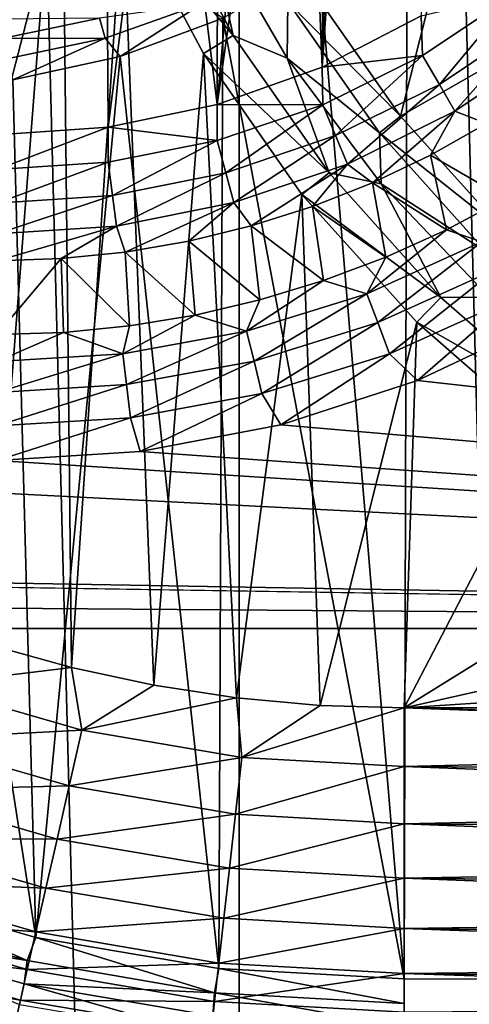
# Model space of a CAD drawing. Header units: millimetres. Extents: x -60 to 60, y -60 to 60.
# Tile 282 of 367: x 43.27 to 45.29, y -7.57 to -3.15. Entities that reach past the tile are written whole.
import ezdxf

# ---------------------------------------------------------------- set-up
doc = ezdxf.new("R2010")
doc.units = ezdxf.units.MM
doc.header["$LTSCALE"] = 81.481481
for name, color, linetype in [('103', 7, 'CONTINUOUS'), ('159', 7, 'CONTINUOUS'), ('209', 7, 'CONTINUOUS'), ('244', 7, 'CONTINUOUS'), ('257', 7, 'CONTINUOUS'), ('275', 7, 'CONTINUOUS'), ('276', 7, 'CONTINUOUS'), ('295', 7, 'CONTINUOUS'), ('3', 7, 'CONTINUOUS'), ('301', 7, 'CONTINUOUS'), ('34', 7, 'CONTINUOUS'), ('42', 7, 'CONTINUOUS'), ('5', 7, 'CONTINUOUS'), ('87', 7, 'CONTINUOUS'), ('9', 7, 'CONTINUOUS')]:
    doc.layers.add(name, color=color, linetype=linetype)

msp = doc.modelspace()

# ---------------------------------------------------------------- linework, layer by layer
at = {"layer": '103', "color": 7, "linetype": 'Continuous', "true_color": 0xf5f5f5}
for points in [[(42.5444, -7.0433, 2), (42.4857, -7.1393, 2.0123), (43.3058, -7.3771, 2.0123), (42.5444, -7.0433, 2)], [(43.3458, -7.2734, 2), (42.5444, -7.0433, 2), (43.3058, -7.3771, 2.0123), (43.3458, -7.2734, 2)], [(43.3058, -7.3771, 2.0123), (42.4857, -7.1393, 2.0123), (42.4655, -7.2433, 2.0485), (43.3058, -7.3771, 2.0123)], [(43.2924, -7.4815, 2.0485), (42.4655, -7.2433, 2.0485), (43.2714, -7.5733, 2.1069), (43.2924, -7.4815, 2.0485)], [(43.2924, -7.4815, 2.0485), (43.3058, -7.3771, 2.0123), (42.4655, -7.2433, 2.0485), (43.2924, -7.4815, 2.0485)], [(43.3458, -7.2734, 2), (43.3058, -7.3771, 2.0123), (44.1475, -7.521, 2.0123), (43.3458, -7.2734, 2)], [(44.1678, -7.4125, 2), (43.3458, -7.2734, 2), (44.1475, -7.521, 2.0123), (44.1678, -7.4125, 2)], [(44.1475, -7.521, 2.0123), (43.3058, -7.3771, 2.0123), (43.2924, -7.4815, 2.0485), (44.1475, -7.521, 2.0123)], [(44.1678, -7.4125, 2), (44.1475, -7.521, 2.0123), (45, -7.5691, 2.0123), (44.1678, -7.4125, 2)], [(45, -7.4591, 2), (44.1678, -7.4125, 2), (45, -7.5691, 2.0123), (45, -7.4591, 2)], [(44.1303, -7.7192, 2.1069), (43.2924, -7.4815, 2.0485), (43.2714, -7.5733, 2.1069), (44.1303, -7.7192, 2.1069)], [(44.1408, -7.6256, 2.0485), (43.2924, -7.4815, 2.0485), (44.1303, -7.7192, 2.1069), (44.1408, -7.6256, 2.0485)], [(44.1408, -7.6256, 2.0485), (44.1475, -7.521, 2.0123), (43.2924, -7.4815, 2.0485), (44.1408, -7.6256, 2.0485)], [(45, -7.6739, 2.0485), (44.1475, -7.521, 2.0123), (44.1408, -7.6256, 2.0485), (45, -7.6739, 2.0485)], [(45, -7.5691, 2.0123), (44.1475, -7.521, 2.0123), (45, -7.6739, 2.0485), (45, -7.5691, 2.0123)]]:
    msp.add_3dface(points, dxfattribs=at)
at = {"layer": '159', "color": 7, "linetype": 'Continuous', "true_color": 0xf5f5f5}
for points in [[(43.6564, -3.235, 1.9904), (44.0885, -3.0814, 1.9904), (43.6311, -3.1446, 1.9619), (43.6564, -3.235, 1.9904)], [(43.6564, -3.235, 1.9904), (43.7238, -3.3171, 2), (44.0885, -3.0814, 1.9904), (43.6564, -3.235, 1.9904)], [(43.7238, -3.3171, 2), (44.186, -3.1448, 2), (44.0885, -3.0814, 1.9904), (43.7238, -3.3171, 2)], [(43.1947, -3.2353, 1.9619), (43.6311, -3.1446, 1.9619), (43.1829, -3.1495, 1.9156), (43.1947, -3.2353, 1.9619)], [(43.1947, -3.2353, 1.9619), (43.6564, -3.235, 1.9904), (43.6311, -3.1446, 1.9619), (43.1947, -3.2353, 1.9619)], [(43.2075, -3.3283, 1.9904), (43.6564, -3.235, 1.9904), (43.1947, -3.2353, 1.9619), (43.2075, -3.3283, 1.9904)], [(43.2075, -3.3283, 1.9904), (43.2418, -3.4219, 2), (43.6564, -3.235, 1.9904), (43.2075, -3.3283, 1.9904)], [(43.2418, -3.4219, 2), (43.7238, -3.3171, 2), (43.6564, -3.235, 1.9904), (43.2418, -3.4219, 2)]]:
    msp.add_3dface(points, dxfattribs=at)
at = {"layer": '209', "color": 151, "linetype": 'Continuous', "true_color": 0x7dbfed}
for points in [[(42.3223, 38.1068, 28.5), (44.2586, -35.8396, 28.5), (44.2586, 35.8396, 28.5), (42.3223, 38.1068, 28.5)], [(42.3223, -38.1068, 28.5), (44.2586, -35.8396, 28.5), (42.3223, 38.1068, 28.5), (42.3223, -38.1068, 28.5)], [(44.2586, 35.8396, 28.5), (46.0737, -33.4741, 28.5), (46.0737, 33.4741, 28.5), (44.2586, 35.8396, 28.5)], [(44.2586, -35.8396, 28.5), (46.0737, -33.4741, 28.5), (44.2586, 35.8396, 28.5), (44.2586, -35.8396, 28.5)]]:
    msp.add_3dface(points, dxfattribs=at)
at = {"layer": '244', "color": 151, "linetype": 'Continuous', "true_color": 0x7dbfed}
for points in [[(44.5813, -3.0082, 18.2657), (45.1999, -2.7289, 17.5929), (44.9838, -3.5843, 18.2657), (44.5813, -3.0082, 18.2657)], [(45.1999, -2.7289, 17.5929), (45.5759, -3.2463, 17.5929), (44.9838, -3.5843, 18.2657), (45.1999, -2.7289, 17.5929)], [(44.9838, -3.5843, 18.2657), (45.5759, -3.2463, 17.5929), (45.4535, -4.1072, 18.2657), (44.9838, -3.5843, 18.2657)]]:
    msp.add_3dface(points, dxfattribs=at)
at = {"layer": '257', "color": 151, "linetype": 'Continuous', "true_color": 0x7dbfed}
for points in [[(43.1804, -0.3859, 18.5), (43.2743, -1.152, 18.5), (43.1431, -5.9596, 18.5), (43.1804, -0.3859, 18.5)], [(43.2743, -1.152, 18.5), (43.4607, -1.9009, 18.5), (43.1431, -5.9596, 18.5), (43.2743, -1.152, 18.5)], [(43.1431, -5.9596, 18.5), (43.4607, -1.9009, 18.5), (43.5063, -6.0608, 18.5), (43.1431, -5.9596, 18.5)], [(43.4607, -1.9009, 18.5), (43.7369, -2.6216, 18.5), (43.5063, -6.0608, 18.5), (43.4607, -1.9009, 18.5)], [(43.5063, -6.0608, 18.5), (43.7369, -2.6216, 18.5), (43.875, -6.1399, 18.5), (43.5063, -6.0608, 18.5)], [(43.7369, -2.6216, 18.5), (44.0987, -3.3034, 18.5), (43.875, -6.1399, 18.5), (43.7369, -2.6216, 18.5)], [(43.875, -6.1399, 18.5), (44.0987, -3.3034, 18.5), (44.2478, -6.1966, 18.5), (43.875, -6.1399, 18.5)], [(44.0987, -3.3034, 18.5), (44.5408, -3.936, 18.5), (44.2478, -6.1966, 18.5), (44.0987, -3.3034, 18.5)], [(44.2478, -6.1966, 18.5), (44.5408, -3.936, 18.5), (44.6233, -6.2308, 18.5), (44.2478, -6.1966, 18.5)], [(44.5408, -3.936, 18.5), (45.0566, -4.5102, 18.5), (44.6233, -6.2308, 18.5), (44.5408, -3.936, 18.5)], [(44.6233, -6.2308, 18.5), (45.0566, -4.5102, 18.5), (45, -6.2421, 18.5), (44.6233, -6.2308, 18.5)], [(45.0566, -4.5102, 18.5), (45.6384, -5.0174, 18.5), (45, -6.2421, 18.5), (45.0566, -4.5102, 18.5)], [(45.6384, -5.0174, 18.5), (46.2776, -5.45, 18.5), (45, -6.2421, 18.5), (45.6384, -5.0174, 18.5)], [(46.2776, -5.45, 18.5), (46.9646, -5.8016, 18.5), (45, -6.2421, 18.5), (46.2776, -5.45, 18.5)], [(46.9646, -5.8016, 18.5), (47.6894, -6.0669, 18.5), (45, -6.2421, 18.5), (46.9646, -5.8016, 18.5)], [(47.6894, -6.0669, 18.5), (48.4408, -6.2421, 18.5), (45, -6.2421, 18.5), (47.6894, -6.0669, 18.5)]]:
    msp.add_3dface(points, dxfattribs=at)
at = {"layer": '275', "color": 151, "linetype": 'Continuous', "true_color": 0x7dbfed}
for points in [[(43.1431, -5.9596, 18.5), (43.5063, -6.0608, 18.5), (42.8515, -6.1401, 18.4795), (43.1431, -5.9596, 18.5)], [(43.5063, -6.0608, 18.5), (43.5525, -6.342, 18.4795), (42.8515, -6.1401, 18.4795), (43.5063, -6.0608, 18.5)], [(43.5063, -6.0608, 18.5), (43.875, -6.1399, 18.5), (43.5525, -6.342, 18.4795), (43.5063, -6.0608, 18.5)], [(43.5525, -6.342, 18.4795), (42.7666, -6.3826, 18.4185), (42.8515, -6.1401, 18.4795), (43.5525, -6.342, 18.4795)], [(43.875, -6.1399, 18.5), (44.2478, -6.1966, 18.5), (43.5525, -6.342, 18.4795), (43.875, -6.1399, 18.5)], [(44.2478, -6.1966, 18.5), (44.2717, -6.4642, 18.4795), (43.5525, -6.342, 18.4795), (44.2478, -6.1966, 18.5)], [(44.2478, -6.1966, 18.5), (44.6233, -6.2308, 18.5), (44.2717, -6.4642, 18.4795), (44.2478, -6.1966, 18.5)], [(44.6233, -6.2308, 18.5), (45, -6.2421, 18.5), (44.2717, -6.4642, 18.4795), (44.6233, -6.2308, 18.5)], [(45, -6.2421, 18.5), (45, -6.5051, 18.4795), (44.2717, -6.4642, 18.4795), (45, -6.2421, 18.5)], [(43.4953, -6.5925, 18.4185), (42.7666, -6.3826, 18.4185), (43.5525, -6.342, 18.4795), (43.4953, -6.5925, 18.4185)], [(44.2717, -6.4642, 18.4795), (43.4953, -6.5925, 18.4185), (43.5525, -6.342, 18.4795), (44.2717, -6.4642, 18.4795)], [(43.4953, -6.5925, 18.4185), (42.6859, -6.6133, 18.3185), (42.7666, -6.3826, 18.4185), (43.4953, -6.5925, 18.4185)], [(44.2429, -6.7196, 18.4185), (43.4953, -6.5925, 18.4185), (44.2717, -6.4642, 18.4795), (44.2429, -6.7196, 18.4185)], [(45, -6.5051, 18.4795), (44.2429, -6.7196, 18.4185), (44.2717, -6.4642, 18.4795), (45, -6.5051, 18.4795)], [(45, -6.7621, 18.4185), (44.2429, -6.7196, 18.4185), (45, -6.5051, 18.4795), (45, -6.7621, 18.4185)], [(43.4409, -6.8308, 18.3185), (42.6113, -6.8265, 18.1818), (42.6859, -6.6133, 18.3185), (43.4409, -6.8308, 18.3185)], [(43.4409, -6.8308, 18.3185), (42.6859, -6.6133, 18.3185), (43.4953, -6.5925, 18.4185), (43.4409, -6.8308, 18.3185)], [(44.2429, -6.7196, 18.4185), (43.4409, -6.8308, 18.3185), (43.4953, -6.5925, 18.4185), (44.2429, -6.7196, 18.4185)], [(44.2155, -6.9624, 18.3185), (43.4409, -6.8308, 18.3185), (44.2429, -6.7196, 18.4185), (44.2155, -6.9624, 18.3185)], [(45, -6.7621, 18.4185), (44.2155, -6.9624, 18.3185), (44.2429, -6.7196, 18.4185), (45, -6.7621, 18.4185)], [(45, -7.0065, 18.3185), (44.2155, -6.9624, 18.3185), (45, -6.7621, 18.4185), (45, -7.0065, 18.3185)], [(43.3906, -7.0511, 18.1818), (42.5446, -7.0172, 18.0118), (42.6113, -6.8265, 18.1818), (43.3906, -7.0511, 18.1818)], [(43.3906, -7.0511, 18.1818), (42.6113, -6.8265, 18.1818), (43.4409, -6.8308, 18.3185), (43.3906, -7.0511, 18.1818)], [(44.2155, -6.9624, 18.3185), (43.3906, -7.0511, 18.1818), (43.4409, -6.8308, 18.3185), (44.2155, -6.9624, 18.3185)], [(44.1902, -7.1869, 18.1818), (43.3906, -7.0511, 18.1818), (44.2155, -6.9624, 18.3185), (44.1902, -7.1869, 18.1818)], [(45, -7.0065, 18.3185), (44.1902, -7.1869, 18.1818), (44.2155, -6.9624, 18.3185), (45, -7.0065, 18.3185)], [(43.3457, -7.248, 18.0118), (42.4873, -7.1808, 17.8125), (42.5446, -7.0172, 18.0118), (43.3457, -7.248, 18.0118)], [(43.3457, -7.248, 18.0118), (42.5446, -7.0172, 18.0118), (43.3906, -7.0511, 18.1818), (43.3457, -7.248, 18.0118)], [(45, -7.2324, 18.1818), (44.1902, -7.1869, 18.1818), (45, -7.0065, 18.3185), (45, -7.2324, 18.1818)], [(44.1902, -7.1869, 18.1818), (43.3457, -7.248, 18.0118), (43.3906, -7.0511, 18.1818), (44.1902, -7.1869, 18.1818)], [(43.3071, -7.417, 17.8125), (42.441, -7.3132, 17.5888), (42.4873, -7.1808, 17.8125), (43.3071, -7.417, 17.8125)], [(43.3071, -7.417, 17.8125), (42.4873, -7.1808, 17.8125), (43.3457, -7.248, 18.0118), (43.3071, -7.417, 17.8125)], [(44.1676, -7.3877, 18.0118), (43.3457, -7.248, 18.0118), (44.1902, -7.1869, 18.1818), (44.1676, -7.3877, 18.0118)], [(45, -7.2324, 18.1818), (44.1676, -7.3877, 18.0118), (44.1902, -7.1869, 18.1818), (45, -7.2324, 18.1818)], [(44.1676, -7.3877, 18.0118), (43.3071, -7.417, 17.8125), (43.3457, -7.248, 18.0118), (44.1676, -7.3877, 18.0118)], [(45, -7.4344, 18.0118), (44.1676, -7.3877, 18.0118), (45, -7.2324, 18.1818), (45, -7.4344, 18.0118)], [(43.2759, -7.5538, 17.5888), (42.4066, -7.4114, 17.3461), (42.441, -7.3132, 17.5888), (43.2759, -7.5538, 17.5888)], [(43.2759, -7.5538, 17.5888), (42.441, -7.3132, 17.5888), (43.3071, -7.417, 17.8125), (43.2759, -7.5538, 17.5888)], [(43.2528, -7.6552, 17.3461), (42.4066, -7.4114, 17.3461), (43.2759, -7.5538, 17.5888), (43.2528, -7.6552, 17.3461)], [(44.1482, -7.5599, 17.8125), (43.2759, -7.5538, 17.5888), (43.3071, -7.417, 17.8125), (44.1482, -7.5599, 17.8125)], [(44.1482, -7.5599, 17.8125), (43.3071, -7.417, 17.8125), (44.1676, -7.3877, 18.0118), (44.1482, -7.5599, 17.8125)], [(45, -7.4344, 18.0118), (44.1482, -7.5599, 17.8125), (44.1676, -7.3877, 18.0118), (45, -7.4344, 18.0118)], [(45, -7.6077, 17.8125), (44.1482, -7.5599, 17.8125), (45, -7.4344, 18.0118), (45, -7.6077, 17.8125)], [(44.1325, -7.6993, 17.5888), (43.2528, -7.6552, 17.3461), (43.2759, -7.5538, 17.5888), (44.1325, -7.6993, 17.5888)], [(44.1325, -7.6993, 17.5888), (43.2759, -7.5538, 17.5888), (44.1482, -7.5599, 17.8125), (44.1325, -7.6993, 17.5888)], [(45, -7.6077, 17.8125), (44.1325, -7.6993, 17.5888), (44.1482, -7.5599, 17.8125), (45, -7.6077, 17.8125)]]:
    msp.add_3dface(points, dxfattribs=at)
at = {"layer": '276', "color": 151, "linetype": 'Continuous', "true_color": 0x7dbfed}
for points in [[(45, -6.2421, 18.5), (48.4408, -6.2421, 18.5), (48.895, -6.3524, 18.4964), (45, -6.2421, 18.5)], [(49.3153, -6.3984, 18.4928), (45, -6.2421, 18.5), (48.895, -6.3524, 18.4964), (49.3153, -6.3984, 18.4928)], [(45, -6.5051, 18.4795), (45, -6.2421, 18.5), (49.3153, -6.3984, 18.4928), (45, -6.5051, 18.4795)], [(45, -6.5051, 18.4795), (49.3153, -6.3984, 18.4928), (49.3153, -6.5352, 18.4746), (45, -6.5051, 18.4795)], [(49.3153, -6.67, 18.4453), (45, -6.5051, 18.4795), (49.3153, -6.5352, 18.4746), (49.3153, -6.67, 18.4453)], [(45, -6.7621, 18.4185), (45, -6.5051, 18.4795), (49.3153, -6.67, 18.4453), (45, -6.7621, 18.4185)], [(49.3153, -6.802, 18.4052), (45, -6.7621, 18.4185), (49.3153, -6.67, 18.4453), (49.3153, -6.802, 18.4052)], [(49.3153, -6.9303, 18.3545), (45, -6.7621, 18.4185), (49.3153, -6.802, 18.4052), (49.3153, -6.9303, 18.3545)], [(45, -7.0065, 18.3185), (45, -6.7621, 18.4185), (49.3153, -6.9303, 18.3545), (45, -7.0065, 18.3185)], [(49.3153, -7.0541, 18.2935), (45, -7.0065, 18.3185), (49.3153, -6.9303, 18.3545), (49.3153, -7.0541, 18.2935)], [(45, -7.2324, 18.1818), (45, -7.0065, 18.3185), (49.3153, -7.1726, 18.2228), (45, -7.2324, 18.1818)], [(49.3153, -7.1726, 18.2228), (45, -7.0065, 18.3185), (49.3153, -7.0541, 18.2935), (49.3153, -7.1726, 18.2228)], [(49.3153, -7.2849, 18.1426), (45, -7.2324, 18.1818), (49.3153, -7.1726, 18.2228), (49.3153, -7.2849, 18.1426)], [(49.3153, -7.3903, 18.0537), (45, -7.2324, 18.1818), (49.3153, -7.2849, 18.1426), (49.3153, -7.3903, 18.0537)], [(45, -7.4344, 18.0118), (45, -7.2324, 18.1818), (49.3153, -7.3903, 18.0537), (45, -7.4344, 18.0118)], [(49.3153, -7.4882, 17.9564), (45, -7.4344, 18.0118), (49.3153, -7.3903, 18.0537), (49.3153, -7.4882, 17.9564)], [(49.3153, -7.5779, 17.8516), (45, -7.4344, 18.0118), (49.3153, -7.4882, 17.9564), (49.3153, -7.5779, 17.8516)], [(45, -7.6077, 17.8125), (45, -7.4344, 18.0118), (49.3153, -7.5779, 17.8516), (45, -7.6077, 17.8125)]]:
    msp.add_3dface(points, dxfattribs=at)
at = {"layer": '295', "color": 151, "linetype": 'Continuous', "true_color": 0x7dbfed}
for points in [[(44.2316, -3.222, 18.4847), (43.7369, -2.6216, 18.5), (43.8787, -2.5571, 18.4847), (44.2316, -3.222, 18.4847)], [(44.2316, -3.222, 18.4847), (43.8787, -2.5571, 18.4847), (44.1214, -2.7157, 18.4392), (44.2316, -3.222, 18.4847)], [(44.0987, -3.3034, 18.5), (43.7369, -2.6216, 18.5), (44.2316, -3.222, 18.4847), (44.0987, -3.3034, 18.5)], [(44.4748, -3.3245, 18.4392), (44.1214, -2.7157, 18.4392), (44.4778, -3.0714, 18.3652), (44.4748, -3.3245, 18.4392)], [(44.4748, -3.3245, 18.4392), (44.2316, -3.222, 18.4847), (44.1214, -2.7157, 18.4392), (44.4748, -3.3245, 18.4392)], [(44.5813, -3.0082, 18.2657), (44.9838, -3.5843, 18.2657), (44.4778, -3.0714, 18.3652), (44.5813, -3.0082, 18.2657)], [(44.8889, -3.6597, 18.3652), (44.4748, -3.3245, 18.4392), (44.4778, -3.0714, 18.3652), (44.8889, -3.6597, 18.3652)], [(44.9838, -3.5843, 18.2657), (44.8889, -3.6597, 18.3652), (44.4778, -3.0714, 18.3652), (44.9838, -3.5843, 18.2657)], [(44.6627, -3.8391, 18.4847), (44.0987, -3.3034, 18.5), (44.2316, -3.222, 18.4847), (44.6627, -3.8391, 18.4847)], [(44.6627, -3.8391, 18.4847), (44.2316, -3.222, 18.4847), (44.4748, -3.3245, 18.4392), (44.6627, -3.8391, 18.4847)], [(44.5408, -3.936, 18.5), (44.0987, -3.3034, 18.5), (44.6627, -3.8391, 18.4847), (44.5408, -3.936, 18.5)], [(44.8968, -3.8879, 18.4392), (44.4748, -3.3245, 18.4392), (44.8889, -3.6597, 18.3652), (44.8968, -3.8879, 18.4392)], [(44.8968, -3.8879, 18.4392), (44.6627, -3.8391, 18.4847), (44.4748, -3.3245, 18.4392), (44.8968, -3.8879, 18.4392)], [(44.9838, -3.5843, 18.2657), (45.4535, -4.1072, 18.2657), (44.8889, -3.6597, 18.3652), (44.9838, -3.5843, 18.2657)], [(45.4535, -4.1072, 18.2657), (45.3684, -4.1935, 18.3652), (44.8889, -3.6597, 18.3652), (45.4535, -4.1072, 18.2657)], [(45.3684, -4.1935, 18.3652), (44.8968, -3.8879, 18.4392), (44.8889, -3.6597, 18.3652), (45.3684, -4.1935, 18.3652)], [(45.1658, -4.3992, 18.4847), (44.5408, -3.936, 18.5), (44.6627, -3.8391, 18.4847), (45.1658, -4.3992, 18.4847)], [(45.1658, -4.3992, 18.4847), (44.6627, -3.8391, 18.4847), (44.8968, -3.8879, 18.4392), (45.1658, -4.3992, 18.4847)], [(45.3816, -4.3982, 18.4392), (44.8968, -3.8879, 18.4392), (45.3684, -4.1935, 18.3652), (45.3816, -4.3982, 18.4392)], [(45.3816, -4.3982, 18.4392), (45.1658, -4.3992, 18.4847), (44.8968, -3.8879, 18.4392), (45.3816, -4.3982, 18.4392)], [(45.0566, -4.5102, 18.5), (44.5408, -3.936, 18.5), (45.1658, -4.3992, 18.4847), (45.0566, -4.5102, 18.5)], [(45.7332, -4.8938, 18.4847), (45.0566, -4.5102, 18.5), (45.1658, -4.3992, 18.4847), (45.7332, -4.8938, 18.4847)], [(45.7332, -4.8938, 18.4847), (45.1658, -4.3992, 18.4847), (45.3816, -4.3982, 18.4392), (45.7332, -4.8938, 18.4847)], [(45.6384, -5.0174, 18.5), (45.0566, -4.5102, 18.5), (45.7332, -4.8938, 18.4847), (45.6384, -5.0174, 18.5)]]:
    msp.add_3dface(points, dxfattribs=at)
at = {"layer": '3', "color": 7, "linetype": 'Continuous', "true_color": 0xf5f5f5}
for points in [[(45.6429, -4.4967, -3), (55.0547, -5.8849, -3), (45.0598, -4.7711, -3), (45.6429, -4.4967, -3)], [(45.0598, -4.7711, -3), (55.0547, -5.8849, -3), (44.4469, -4.9702, -3), (45.0598, -4.7711, -3)], [(44.4469, -4.9702, -3), (55.0547, -5.8849, -3), (43.8139, -5.0909, -3), (44.4469, -4.9702, -3)], [(43.8139, -5.0909, -3), (55.0547, -5.8849, -3), (43.1709, -5.1314, -3), (43.8139, -5.0909, -3)], [(55.0547, -5.8849, -3), (-55.0547, -5.8849, -3), (-43.1709, -5.1314, -3), (55.0547, -5.8849, -3)], [(55.0547, -5.8849, -3), (-43.1709, -5.1314, -3), (14.808, -5.2587, -3), (55.0547, -5.8849, -3)], [(40.3291, -5.1314, -3), (55.0547, -5.8849, -3), (16.0777, -5.2127, -3), (40.3291, -5.1314, -3)], [(55.0547, -5.8849, -3), (40.3291, -5.1314, -3), (43.1709, -5.1314, -3), (55.0547, -5.8849, -3)], [(16.0777, -5.2127, -3), (55.0547, -5.8849, -3), (14.808, -5.2587, -3), (16.0777, -5.2127, -3)], [(-54.6634, -8.8067, -3), (-55.0547, -5.8849, -3), (54.6634, -8.8067, -3), (-54.6634, -8.8067, -3)], [(54.6634, -8.8067, -3), (-55.0547, -5.8849, -3), (55.0547, -5.8849, -3), (54.6634, -8.8067, -3)]]:
    msp.add_3dface(points, dxfattribs=at)
at = {"layer": '301', "color": 151, "linetype": 'Continuous', "true_color": 0x7dbfed}
msp.add_3dface([(45.5759, -3.2463, 17.5929), (45.1999, -2.7289, 17.5929), (45.4068, -2.8253, 17.491), (45.5759, -3.2463, 17.5929)], dxfattribs=at)
at = {"layer": '34', "color": 7, "linetype": 'Continuous', "true_color": 0xf5f5f5}
for points in [[(45.1903, -4.0948, -3.2343), (45.4538, -3.954, -3.2343), (45.3489, -4.1498, -3.135), (45.1903, -4.0948, -3.2343)], [(45.1903, -4.0948, -3.2343), (45.3489, -4.1498, -3.135), (44.8329, -4.3821, -3.135), (45.1903, -4.0948, -3.2343)], [(44.9182, -4.2181, -3.2343), (45.1903, -4.0948, -3.2343), (44.8329, -4.3821, -3.135), (44.9182, -4.2181, -3.2343)], [(45.3489, -4.1498, -3.135), (44.8819, -4.5115, -3.061), (44.8329, -4.3821, -3.135), (45.3489, -4.1498, -3.135)], [(45.4133, -4.2724, -3.061), (44.8819, -4.5115, -3.061), (45.3489, -4.1498, -3.135), (45.4133, -4.2724, -3.061)], [(44.6385, -4.3234, -3.2343), (44.9182, -4.2181, -3.2343), (44.8329, -4.3821, -3.135), (44.6385, -4.3234, -3.2343)], [(45.4133, -4.2724, -3.061), (44.9352, -4.652, -3.0154), (44.8819, -4.5115, -3.061), (45.4133, -4.2724, -3.061)], [(45.4831, -4.4054, -3.0154), (44.9352, -4.652, -3.0154), (45.4133, -4.2724, -3.061), (45.4831, -4.4054, -3.0154)], [(44.3526, -4.4101, -3.2343), (44.6385, -4.3234, -3.2343), (44.2925, -4.5505, -3.135), (44.3526, -4.4101, -3.2343)], [(44.6385, -4.3234, -3.2343), (44.8329, -4.3821, -3.135), (44.2925, -4.5505, -3.135), (44.6385, -4.3234, -3.2343)], [(44.0617, -4.478, -3.2343), (44.3526, -4.4101, -3.2343), (44.2925, -4.5505, -3.135), (44.0617, -4.478, -3.2343)], [(44.8329, -4.3821, -3.135), (44.3257, -4.6849, -3.061), (44.2925, -4.5505, -3.135), (44.8329, -4.3821, -3.135)], [(44.8819, -4.5115, -3.061), (44.3257, -4.6849, -3.061), (44.8329, -4.3821, -3.135), (44.8819, -4.5115, -3.061)], [(45.4831, -4.4054, -3.0154), (45.0598, -4.7711, -3), (44.9352, -4.652, -3.0154), (45.4831, -4.4054, -3.0154)], [(45.6429, -4.4967, -3), (45.0598, -4.7711, -3), (45.4831, -4.4054, -3.0154), (45.6429, -4.4967, -3)], [(44.0617, -4.478, -3.2343), (44.2925, -4.5505, -3.135), (43.7359, -4.6525, -3.135), (44.0617, -4.478, -3.2343)], [(43.7669, -4.5266, -3.2343), (44.0617, -4.478, -3.2343), (43.7359, -4.6525, -3.135), (43.7669, -4.5266, -3.2343)], [(43.4696, -4.5559, -3.2343), (43.7669, -4.5266, -3.2343), (43.7359, -4.6525, -3.135), (43.4696, -4.5559, -3.2343)], [(44.2925, -4.5505, -3.135), (43.7525, -4.7899, -3.061), (43.7359, -4.6525, -3.135), (44.2925, -4.5505, -3.135)], [(44.3257, -4.6849, -3.061), (43.7525, -4.7899, -3.061), (44.2925, -4.5505, -3.135), (44.3257, -4.6849, -3.061)], [(44.8819, -4.5115, -3.061), (44.3616, -4.8307, -3.0154), (44.3257, -4.6849, -3.061), (44.8819, -4.5115, -3.061)], [(44.9352, -4.652, -3.0154), (44.3616, -4.8307, -3.0154), (44.8819, -4.5115, -3.061), (44.9352, -4.652, -3.0154)], [(43.1709, -4.6867, -3.135), (43.4696, -4.5559, -3.2343), (43.7359, -4.6525, -3.135), (43.1709, -4.6867, -3.135)], [(43.1709, -4.5657, -3.2343), (43.4696, -4.5559, -3.2343), (43.1709, -4.6867, -3.135), (43.1709, -4.5657, -3.2343)], [(43.7525, -4.7899, -3.061), (43.1709, -4.8251, -3.061), (43.7359, -4.6525, -3.135), (43.7525, -4.7899, -3.061)], [(43.1709, -4.8251, -3.061), (43.1709, -4.6867, -3.135), (43.7359, -4.6525, -3.135), (43.1709, -4.8251, -3.061)], [(44.3257, -4.6849, -3.061), (43.7707, -4.939, -3.0154), (43.7525, -4.7899, -3.061), (44.3257, -4.6849, -3.061)], [(44.3616, -4.8307, -3.0154), (43.7707, -4.939, -3.0154), (44.3257, -4.6849, -3.061), (44.3616, -4.8307, -3.0154)], [(44.9352, -4.652, -3.0154), (44.4469, -4.9702, -3), (44.3616, -4.8307, -3.0154), (44.9352, -4.652, -3.0154)], [(45.0598, -4.7711, -3), (44.4469, -4.9702, -3), (44.9352, -4.652, -3.0154), (45.0598, -4.7711, -3)], [(43.7707, -4.939, -3.0154), (43.1709, -4.9753, -3.0154), (43.7525, -4.7899, -3.061), (43.7707, -4.939, -3.0154)], [(43.1709, -4.9753, -3.0154), (43.1709, -4.8251, -3.061), (43.7525, -4.7899, -3.061), (43.1709, -4.9753, -3.0154)], [(44.3616, -4.8307, -3.0154), (43.8139, -5.0909, -3), (43.7707, -4.939, -3.0154), (44.3616, -4.8307, -3.0154)], [(44.4469, -4.9702, -3), (43.8139, -5.0909, -3), (44.3616, -4.8307, -3.0154), (44.4469, -4.9702, -3)], [(43.8139, -5.0909, -3), (43.1709, -5.1314, -3), (43.7707, -4.939, -3.0154), (43.8139, -5.0909, -3)], [(43.1709, -5.1314, -3), (43.1709, -4.9753, -3.0154), (43.7707, -4.939, -3.0154), (43.1709, -5.1314, -3)]]:
    msp.add_3dface(points, dxfattribs=at)
at = {"layer": '42', "color": 7, "linetype": 'Continuous', "true_color": 0xf5f5f5}
for points in [[(45.0833, -3.3123, -3.7846), (45.077, -3.1346, -3.8), (45.4993, -3.0343, -3.7846), (45.0833, -3.3123, -3.7846)], [(45.0833, -3.3123, -3.7846), (45.4993, -3.0343, -3.7846), (45.1584, -3.4424, -3.739), (45.0833, -3.3123, -3.7846)], [(45.1584, -3.4424, -3.739), (45.4993, -3.0343, -3.7846), (45.5907, -3.1535, -3.739), (45.1584, -3.4424, -3.739)], [(44.6324, -3.365, -3.8), (45.077, -3.1346, -3.8), (45.0833, -3.3123, -3.7846), (44.6324, -3.365, -3.8)], [(45.1584, -3.4424, -3.739), (45.5907, -3.1535, -3.739), (45.2276, -3.5623, -3.665), (45.1584, -3.4424, -3.739)], [(45.2276, -3.5623, -3.665), (45.5907, -3.1535, -3.739), (45.675, -3.2633, -3.665), (45.2276, -3.5623, -3.665)], [(45.371, -3.6179, -3.5657), (45.2276, -3.5623, -3.665), (45.675, -3.2633, -3.665), (45.371, -3.6179, -3.5657)], [(44.6346, -3.5336, -3.7846), (44.6324, -3.365, -3.8), (45.0833, -3.3123, -3.7846), (44.6346, -3.5336, -3.7846)], [(44.6346, -3.5336, -3.7846), (45.0833, -3.3123, -3.7846), (44.6921, -3.6723, -3.739), (44.6346, -3.5336, -3.7846)], [(44.6921, -3.6723, -3.739), (45.0833, -3.3123, -3.7846), (45.1584, -3.4424, -3.739), (44.6921, -3.6723, -3.739)], [(44.1606, -3.5326, -3.8), (44.6324, -3.365, -3.8), (44.6346, -3.5336, -3.7846), (44.1606, -3.5326, -3.8)], [(44.6921, -3.6723, -3.739), (45.1584, -3.4424, -3.739), (44.7451, -3.8002, -3.665), (44.6921, -3.6723, -3.739)], [(44.7451, -3.8002, -3.665), (45.1584, -3.4424, -3.739), (45.2276, -3.5623, -3.665), (44.7451, -3.8002, -3.665)], [(43.6703, -3.6345, -3.8), (44.1606, -3.5326, -3.8), (44.1609, -3.6944, -3.7846), (43.6703, -3.6345, -3.8)], [(44.1609, -3.6944, -3.7846), (44.1606, -3.5326, -3.8), (44.6346, -3.5336, -3.7846), (44.1609, -3.6944, -3.7846)], [(44.1609, -3.6944, -3.7846), (44.6346, -3.5336, -3.7846), (44.1997, -3.8395, -3.739), (44.1609, -3.6944, -3.7846)], [(44.1997, -3.8395, -3.739), (44.6346, -3.5336, -3.7846), (44.6921, -3.6723, -3.739), (44.1997, -3.8395, -3.739)], [(44.8579, -3.8838, -3.5657), (44.7451, -3.8002, -3.665), (45.2276, -3.5623, -3.665), (44.8579, -3.8838, -3.5657)], [(45.119, -3.7596, -3.5657), (44.8579, -3.8838, -3.5657), (45.2276, -3.5623, -3.665), (45.119, -3.7596, -3.5657)], [(45.371, -3.6179, -3.5657), (45.119, -3.7596, -3.5657), (45.2276, -3.5623, -3.665), (45.371, -3.6179, -3.5657)], [(43.1709, -3.8247, -3.7846), (43.6703, -3.6345, -3.8), (43.6702, -3.792, -3.7846), (43.1709, -3.8247, -3.7846)], [(43.1709, -3.6686, -3.8), (43.6703, -3.6345, -3.8), (43.1709, -3.8247, -3.7846), (43.1709, -3.6686, -3.8)], [(43.6702, -3.792, -3.7846), (43.6703, -3.6345, -3.8), (44.1609, -3.6944, -3.7846), (43.6702, -3.792, -3.7846)], [(43.6702, -3.792, -3.7846), (44.1609, -3.6944, -3.7846), (43.6898, -3.9409, -3.739), (43.6702, -3.792, -3.7846)], [(43.6898, -3.9409, -3.739), (44.1609, -3.6944, -3.7846), (44.1997, -3.8395, -3.739), (43.6898, -3.9409, -3.739)], [(44.1997, -3.8395, -3.739), (44.6921, -3.6723, -3.739), (44.2356, -3.9732, -3.665), (44.1997, -3.8395, -3.739)], [(44.2356, -3.9732, -3.665), (44.6921, -3.6723, -3.739), (44.7451, -3.8002, -3.665), (44.2356, -3.9732, -3.665)], [(43.1709, -3.9749, -3.739), (43.6702, -3.792, -3.7846), (43.6898, -3.9409, -3.739), (43.1709, -3.9749, -3.739)], [(43.1709, -3.9749, -3.739), (43.1709, -3.8247, -3.7846), (43.6702, -3.792, -3.7846), (43.1709, -3.9749, -3.739)], [(44.3134, -4.0773, -3.5657), (44.2356, -3.9732, -3.665), (44.7451, -3.8002, -3.665), (44.3134, -4.0773, -3.5657)], [(44.5889, -3.9898, -3.5657), (44.3134, -4.0773, -3.5657), (44.7451, -3.8002, -3.665), (44.5889, -3.9898, -3.5657)], [(44.8579, -3.8838, -3.5657), (44.5889, -3.9898, -3.5657), (44.7451, -3.8002, -3.665), (44.8579, -3.8838, -3.5657)], [(43.6898, -3.9409, -3.739), (44.1997, -3.8395, -3.739), (43.7078, -4.0782, -3.665), (43.6898, -3.9409, -3.739)], [(43.7078, -4.0782, -3.665), (44.1997, -3.8395, -3.739), (44.2356, -3.9732, -3.665), (43.7078, -4.0782, -3.665)], [(43.1709, -4.1133, -3.665), (43.6898, -3.9409, -3.739), (43.7078, -4.0782, -3.665), (43.1709, -4.1133, -3.665)], [(43.1709, -4.1133, -3.665), (43.1709, -3.9749, -3.739), (43.6898, -3.9409, -3.739), (43.1709, -4.1133, -3.665)], [(43.7475, -4.1949, -3.5657), (43.7078, -4.0782, -3.665), (44.2356, -3.9732, -3.665), (43.7475, -4.1949, -3.5657)], [(44.0324, -4.1458, -3.5657), (43.7475, -4.1949, -3.5657), (44.2356, -3.9732, -3.665), (44.0324, -4.1458, -3.5657)], [(44.3134, -4.0773, -3.5657), (44.0324, -4.1458, -3.5657), (44.2356, -3.9732, -3.665), (44.3134, -4.0773, -3.5657)], [(43.4599, -4.2244, -3.5657), (43.1709, -4.2343, -3.5657), (43.7078, -4.0782, -3.665), (43.4599, -4.2244, -3.5657)], [(43.1709, -4.2343, -3.5657), (43.1709, -4.1133, -3.665), (43.7078, -4.0782, -3.665), (43.1709, -4.2343, -3.5657)], [(43.7475, -4.1949, -3.5657), (43.4599, -4.2244, -3.5657), (43.7078, -4.0782, -3.665), (43.7475, -4.1949, -3.5657)]]:
    msp.add_3dface(points, dxfattribs=at)
at = {"layer": '5', "color": 7, "linetype": 'Continuous', "true_color": 0xf5f5f5}
for points in [[(45.077, 3.1346, -3.8), (44.6324, -3.365, -3.8), (44.75, 0, -3.8), (45.077, 3.1346, -3.8)], [(45.077, -3.1346, -3.8), (44.6324, -3.365, -3.8), (45.077, 3.1346, -3.8), (45.077, -3.1346, -3.8)], [(44.75, 0, -3.8), (44.6324, -3.365, -3.8), (44.7254, -0.3129, -3.8), (44.75, 0, -3.8)], [(44.7254, -0.3129, -3.8), (44.6324, -3.365, -3.8), (44.6521, -0.618, -3.8), (44.7254, -0.3129, -3.8)], [(44.6521, -0.618, -3.8), (44.6324, -3.365, -3.8), (44.532, -0.908, -3.8), (44.6521, -0.618, -3.8)], [(44.6324, -3.365, -3.8), (44.1606, -3.5326, -3.8), (44.532, -0.908, -3.8), (44.6324, -3.365, -3.8)], [(44.532, -0.908, -3.8), (44.1606, -3.5326, -3.8), (44.368, -1.1756, -3.8), (44.532, -0.908, -3.8)], [(44.368, -1.1756, -3.8), (44.1606, -3.5326, -3.8), (44.1642, -1.4142, -3.8), (44.368, -1.1756, -3.8)], [(44.1642, -1.4142, -3.8), (44.1606, -3.5326, -3.8), (43.9256, -1.618, -3.8), (44.1642, -1.4142, -3.8)], [(43.9256, -1.618, -3.8), (43.6703, -3.6345, -3.8), (43.658, -1.782, -3.8), (43.9256, -1.618, -3.8)], [(44.1606, -3.5326, -3.8), (43.6703, -3.6345, -3.8), (43.9256, -1.618, -3.8), (44.1606, -3.5326, -3.8)], [(43.6703, -3.6345, -3.8), (43.1709, -3.6686, -3.8), (43.658, -1.782, -3.8), (43.6703, -3.6345, -3.8)], [(43.658, -1.782, -3.8), (43.1709, -3.6686, -3.8), (43.368, -1.9021, -3.8), (43.658, -1.782, -3.8)], [(43.368, -1.9021, -3.8), (43.1709, -3.6686, -3.8), (43.0629, -1.9754, -3.8), (43.368, -1.9021, -3.8)]]:
    msp.add_3dface(points, dxfattribs=at)
at = {"layer": '87', "color": 7, "linetype": 'Continuous', "true_color": 0xf5f5f5}
for points in [[(45.0138, -2.6128, 2), (49.3153, -7.4591, 2), (45.3627, -2.264, 2), (45.0138, -2.6128, 2)], [(44.6189, -2.9084, 2), (45, -7.4591, 2), (45.0138, -2.6128, 2), (44.6189, -2.9084, 2)], [(45, -7.4591, 2), (49.3153, -7.4591, 2), (45.0138, -2.6128, 2), (45, -7.4591, 2)], [(44.186, -3.1448, 2), (45, -7.4591, 2), (44.6189, -2.9084, 2), (44.186, -3.1448, 2)], [(43.7238, -3.3171, 2), (44.1678, -7.4125, 2), (44.186, -3.1448, 2), (43.7238, -3.3171, 2)], [(44.1678, -7.4125, 2), (45, -7.4591, 2), (44.186, -3.1448, 2), (44.1678, -7.4125, 2)], [(43.2418, -3.4219, 2), (43.3458, -7.2734, 2), (43.7238, -3.3171, 2), (43.2418, -3.4219, 2)], [(43.3458, -7.2734, 2), (44.1678, -7.4125, 2), (43.7238, -3.3171, 2), (43.3458, -7.2734, 2)], [(42.75, -3.4571, 2), (43.3458, -7.2734, 2), (43.2418, -3.4219, 2), (42.75, -3.4571, 2)], [(42.5444, -7.0433, 2), (43.3458, -7.2734, 2), (42.75, -3.4571, 2), (42.5444, -7.0433, 2)]]:
    msp.add_3dface(points, dxfattribs=at)
at = {"layer": '9', "color": 7, "linetype": 'Continuous', "true_color": 0xf5f5f5}
for points in [[(45.119, -3.7596, -3.5657), (45.371, -3.6179, -3.5657), (45.4538, -3.954, -3.2343), (45.119, -3.7596, -3.5657)], [(44.8579, -3.8838, -3.5657), (45.119, -3.7596, -3.5657), (45.1903, -4.0948, -3.2343), (44.8579, -3.8838, -3.5657)], [(45.1903, -4.0948, -3.2343), (45.119, -3.7596, -3.5657), (45.4538, -3.954, -3.2343), (45.1903, -4.0948, -3.2343)], [(44.5889, -3.9898, -3.5657), (44.8579, -3.8838, -3.5657), (44.9182, -4.2181, -3.2343), (44.5889, -3.9898, -3.5657)], [(44.9182, -4.2181, -3.2343), (44.8579, -3.8838, -3.5657), (45.1903, -4.0948, -3.2343), (44.9182, -4.2181, -3.2343)], [(44.3134, -4.0773, -3.5657), (44.5889, -3.9898, -3.5657), (44.6385, -4.3234, -3.2343), (44.3134, -4.0773, -3.5657)], [(44.6385, -4.3234, -3.2343), (44.5889, -3.9898, -3.5657), (44.9182, -4.2181, -3.2343), (44.6385, -4.3234, -3.2343)], [(44.0324, -4.1458, -3.5657), (44.3134, -4.0773, -3.5657), (44.3526, -4.4101, -3.2343), (44.0324, -4.1458, -3.5657)], [(44.3526, -4.4101, -3.2343), (44.3134, -4.0773, -3.5657), (44.6385, -4.3234, -3.2343), (44.3526, -4.4101, -3.2343)], [(43.7475, -4.1949, -3.5657), (44.0324, -4.1458, -3.5657), (44.0617, -4.478, -3.2343), (43.7475, -4.1949, -3.5657)], [(44.0617, -4.478, -3.2343), (44.0324, -4.1458, -3.5657), (44.3526, -4.4101, -3.2343), (44.0617, -4.478, -3.2343)], [(43.4599, -4.2244, -3.5657), (43.7475, -4.1949, -3.5657), (43.7669, -4.5266, -3.2343), (43.4599, -4.2244, -3.5657)], [(43.7669, -4.5266, -3.2343), (43.7475, -4.1949, -3.5657), (44.0617, -4.478, -3.2343), (43.7669, -4.5266, -3.2343)], [(43.1709, -4.2343, -3.5657), (43.4599, -4.2244, -3.5657), (43.1709, -4.5657, -3.2343), (43.1709, -4.2343, -3.5657)], [(43.1709, -4.5657, -3.2343), (43.4599, -4.2244, -3.5657), (43.4696, -4.5559, -3.2343), (43.1709, -4.5657, -3.2343)], [(43.4696, -4.5559, -3.2343), (43.4599, -4.2244, -3.5657), (43.7669, -4.5266, -3.2343), (43.4696, -4.5559, -3.2343)]]:
    msp.add_3dface(points, dxfattribs=at)

doc.saveas('drawing.dxf')
